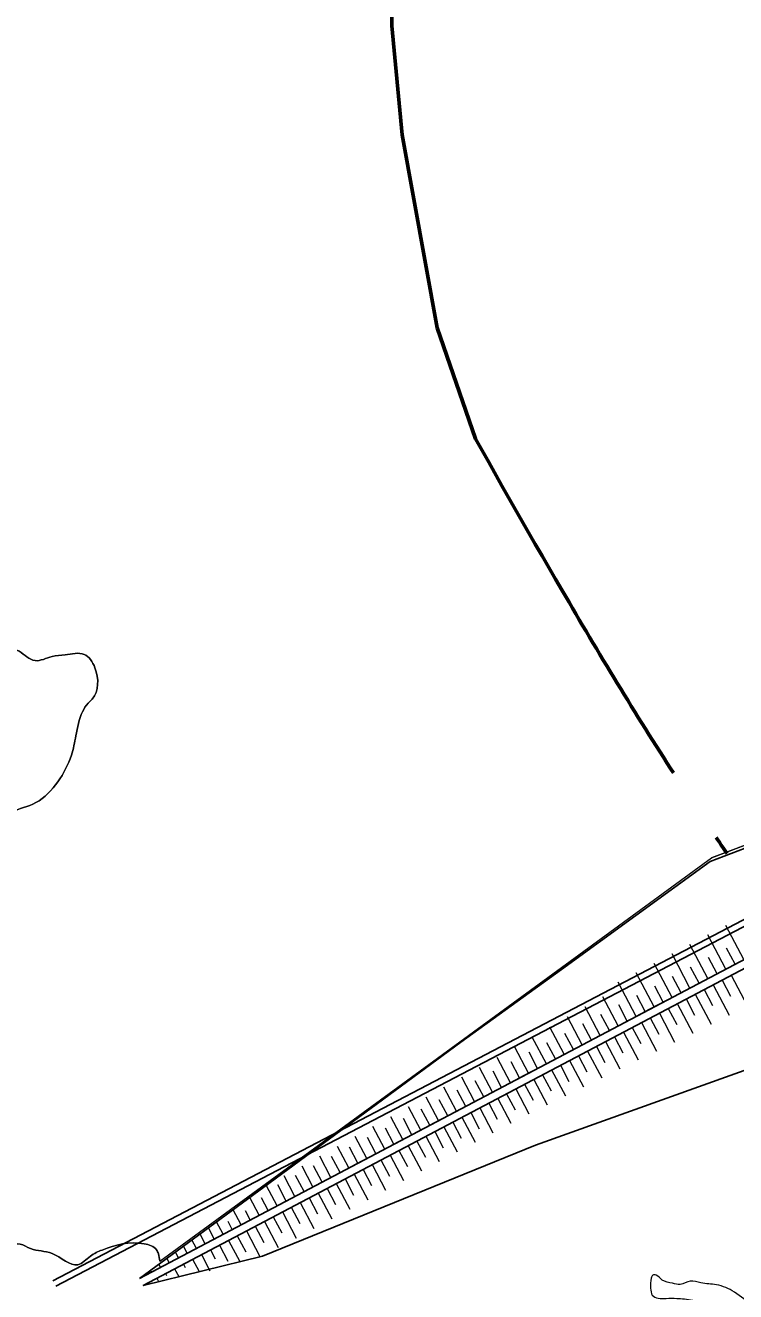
# Model space of a CAD drawing. Extents: x -1643653 to 4543381, y 1624270 to 13878484.
# Drawn here: x 573531 to 575726, y 8987135 to 8991048 of the extents above; entities that cross this region are included whole.
import ezdxf

# ---------------------------------------------------------------- set-up
doc = ezdxf.new("R2010")
doc.units = 0
doc.header["$LTSCALE"] = 200
doc.linetypes.add('LONG_DASH_SHORT_DASH', pattern=[9.9, 6, -1.2, 1.5, -1.2])
for name, color, linetype, lineweight in [('25', 7, 'Continuous', 13), ('60', 7, 'Continuous', 13), ('63', 7, 'Continuous', 13), ('7', 7, 'LONG_DASH_SHORT_DASH', 60)]:
    doc.layers.add(name, color=color, linetype=linetype, lineweight=lineweight)

msp = doc.modelspace()

# ---------------------------------------------------------------- linework, layer by layer
at = {"layer": '25', "lineweight": 25}
for p, q in [((577877.7, 8989395.6), (573616.6, 8987168.4)), ((573625.3, 8987151.7), (577886.4, 8989378.8))]:
    msp.add_line(p, q, dxfattribs=at)
at = {"layer": '25'}
msp.add_line((578012.7, 8989366.8), (575651.3, 8988475.2), dxfattribs=at)
msp.add_lwpolyline([(573946.4, 8987228.8), (575651.3, 8988475.2), (578012.7, 8989366.8), (578009.5, 8989418.3)], dxfattribs=at)
at = {"layer": '25', "lineweight": 25}
for points in [[(578012.9, 8989352.9), (577187, 8989042.7), (576324, 8988712.7), (575950.1, 8988578.7), (575647.5, 8988463.9), (575187.8, 8988130.1), (574877.2, 8987905.3), (574268.6, 8987457.2), (573884, 8987175.6)], [(573895.3, 8987154), (574263.9, 8987244.7), (575107.4, 8987587), (575919.3, 8987877.8), (576674.3, 8988291.2), (577269.1, 8988857.9), (578024.2, 8989331.3)]]:
    msp.add_lwpolyline(points, dxfattribs=at)
at = {"layer": '25'}
for points in [[(573946.4, 8987228.8), (573942.2, 8987251.7), (573936.8, 8987263.8), (573898.8, 8987282.6), (573768.4, 8987263.3), (573732.2, 8987244.3), (573693.6, 8987217.8), (573613.9, 8987252.8), (573547, 8987267.7), (573515.4, 8987281.4), (573456.3, 8987280), (573433.3, 8987308.8), (573396.6, 8987326.3), (573352.8, 8987317.4), (573295.3, 8987380.1), (573196.2, 8987457.7), (573136.6, 8987497.8), (573112, 8987549.3), (573058.6, 8987593.1), (573066, 8987695), (573128.2, 8987739.2), (573142.9, 8987771.9), (573142.1, 8987824.7), (573143.3, 8987828.5), (573127.6, 8987875), (573074.2, 8987920.1), (573005.3, 8987906), (572963.7, 8987908.4), (572949.8, 8987918.4), (572918.1, 8987935.9), (572845, 8987947), (572768.1, 8987966.9), (572676, 8987988), (572591.5, 8988009.2), (572499.7, 8988011.4), (572436.8, 8988013.7), (572394.6, 8988063.9), (572384.2, 8988087.7), (572423.8, 8988133.1), (572476.6, 8988138.3), (572468.4, 8988187.3), (572436.4, 8988230), (572432.1, 8988263.9), (572503.4, 8988290.5), (572590.6, 8988256.8), (572705.4, 8988228.2), (572769.5, 8988232.2), (572826.8, 8988271.4), (572840.8, 8988346.8), (572828.9, 8988392.1), (572838.4, 8988434.8), (572907.7, 8988423.7), (572962.9, 8988427.7), (572999.2, 8988440.3), (573054.4, 8988445.5), (573062, 8988445.6), (573097.2, 8988446.9), (573126.2, 8988438.2), (573178.1, 8988415.7), (573242.3, 8988407.1), (573299.2, 8988471.4), (573362.5, 8988535.7), (573437.2, 8988588.7), (573487.1, 8988616.6), (573563.4, 8988645.7), (573631.6, 8988710), (573673.3, 8988791.9), (573687.5, 8988852.3), (573707.9, 8988926.5), (573725.1, 8988953), (573737.5, 8988965.6), (573746.2, 8989062.4), (573713, 8989103.8), (573653.9, 8989102.3), (573613.8, 8989097.2), (573561.1, 8989084.5), (573511.7, 8989113.2), (573458.6, 8989135.7), (573420.6, 8989157), (573288.3, 8989273.5), (573248.8, 8989308.6), (573161.3, 8989363.7), (573065.3, 8989393.6), (572971.9, 8989424.7), (572928.9, 8989440.9), (572833.3, 8989444.4), (572790.3, 8989463.1), (572725.5, 8989513.2), (572673.4, 8989559.6), (572582.4, 8989592), (572497.9, 8989611.9)], [(572497.9, 8989611.9), (572582.4, 8989592), (572673.4, 8989559.6), (572725.5, 8989513.2), (572790.3, 8989463.1), (572833.3, 8989444.4), (572928.9, 8989440.9), (572971.9, 8989424.7), (573065.3, 8989393.6), (573161.3, 8989363.7), (573248.8, 8989308.6), (573288.3, 8989273.5), (573420.6, 8989157), (573458.6, 8989135.7), (573511.7, 8989113.2), (573561.1, 8989084.5), (573613.8, 8989097.2), (573653.9, 8989102.3), (573713, 8989103.8), (573746.2, 8989062.4), (573737.5, 8988965.6), (573725.1, 8988953), (573707.9, 8988926.5), (573687.5, 8988852.3), (573673.3, 8988791.9), (573631.6, 8988710), (573563.4, 8988645.7), (573487.1, 8988616.6), (573437.2, 8988588.7), (573362.5, 8988535.7), (573299.2, 8988471.4), (573242.3, 8988407.1), (573178.1, 8988415.7), (573126.2, 8988438.2), (573097.2, 8988446.9), (573062, 8988445.6), (573054.4, 8988445.5), (572999.2, 8988440.3), (572962.9, 8988427.7), (572907.7, 8988423.7), (572838.4, 8988434.8), (572828.9, 8988392.1), (572840.8, 8988346.8), (572826.8, 8988271.4), (572769.5, 8988232.2), (572705.4, 8988228.2), (572590.6, 8988256.8), (572503.4, 8988290.5), (572432.1, 8988263.9), (572436.4, 8988230), (572468.4, 8988187.3), (572476.6, 8988138.3), (572423.8, 8988133.1), (572384.2, 8988087.7), (572394.6, 8988063.9), (572436.8, 8988013.7), (572499.7, 8988011.4)], [(576089.5, 8987971), (576123.6, 8987955.5), (576150.2, 8987939.2), (576194.7, 8987907.9), (576233.9, 8987886.7), (576274.5, 8987864.2), (576315.1, 8987831.6), (576321.8, 8987800.2), (576348.2, 8987711), (576362.5, 8987679.6), (576376.7, 8987652), (576404.7, 8987624.4), (576424, 8987594.3), (576424.2, 8987580.5), (576412.2, 8987537.7), (576415, 8987513.8), (576429.2, 8987492.5), (576462.2, 8987468.7), (576506.6, 8987436.1), (576522.5, 8987379.6), (576528, 8987345.7), (576543.6, 8987304.2), (576569.5, 8987250.2), (576592.4, 8987227.7), (576608.2, 8987177.4), (576624.9, 8987154.9), (576626.5, 8987124.7), (576623.2, 8987094.5), (576600.8, 8987079.3), (576575.8, 8987069.2), (576566.1, 8987040.3), (576544, 8987000), (576507.3, 8987015), (576482.1, 8987024.9), (576434.2, 8987034.8), (576399.9, 8987054.9), (576383.5, 8987066.1), (576371.8, 8987092.5), (576366.4, 8987115.1), (576331.4, 8987103.7), (576292.8, 8987078.4), (576301.7, 8987065.9), (576390.6, 8986999.5), (576406.3, 8986955.6), (576407.2, 8986890.2), (576407.9, 8986842.4), (576416, 8986803.5), (576418.6, 8986790.9), (576419, 8986762), (576405.3, 8986751.9), (576355.1, 8986751.7), (576312.2, 8986764.2), (576244, 8986784.1), (576211, 8986807.9), (576158.8, 8986850.5), (576117.1, 8986873), (576057.7, 8986895.4), (576005.7, 8986929.2), (575959.9, 8986965.6), (575864.6, 8987042), (575779.7, 8987090.7), (575722.5, 8987133.3), (575666.9, 8987155.8), (575619, 8987161.9), (575586.3, 8987166.9), (575555, 8987156.7), (575531.1, 8987160.4), (575499.5, 8987170.4), (575480.4, 8987185.4), (575470.4, 8987185.4), (575465.5, 8987176.6), (575463.4, 8987145.1), (575468.7, 8987123.8), (575511.6, 8987113.8), (575544.3, 8987113.9), (575593.4, 8987107.8), (575637.6, 8987090.3), (575730.5, 8987012.7), (575749.5, 8987002.6), (575767.1, 8986996.4), (575793.6, 8986989), (575811.3, 8986982.7), (575863.2, 8986956.5), (575910.3, 8986915.1), (575923.2, 8986893.8)], [(573295.3, 8987380.1), (573352.8, 8987317.4), (573396.6, 8987326.3), (573433.3, 8987308.8), (573456.3, 8987280), (573515.4, 8987281.4), (573547, 8987267.7), (573613.9, 8987252.8), (573693.6, 8987217.8), (573732.2, 8987244.3), (573768.4, 8987263.3), (573898.8, 8987282.6), (573936.8, 8987263.8), (573942.2, 8987251.7), (573946.4, 8987228.8)]]:
    msp.add_spline(points, degree=3, dxfattribs=at)
at = {"layer": '60', "lineweight": 25}
msp.add_spline([(814781, 9009175.5), (814787.2, 9009173.4), (814796.9, 9009173.4), (814799.4, 9009172.4), (814805.1, 9009174.5), (814805.6, 9009176.5), (814811.7, 9009179.5), (814811.7, 9009179.5), (814801.5, 9009181), (814790.7, 9009181.5), (814784.1, 9009183.1), (814777.4, 9009185.1), (814778.4, 9009175.5)], degree=3, dxfattribs=at)
at = {"layer": '63', "lineweight": 25}
for p, q in [((578012.9, 8989352.9), (573884, 8987175.6)), ((573895.3, 8987154), (578024.2, 8989331.3))]:
    msp.add_line(p, q, dxfattribs=at)
at = {"layer": '63'}
for p, q in [((575751.7, 8988160.6), (575696.1, 8988265.9)), ((575640.7, 8988102), (575585.2, 8988207.4)), ((575696.2, 8988131.3), (575640.7, 8988236.7)), ((575585.2, 8988072.8), (575529.7, 8988178.2)), ((575668.9, 8988116.9), (575642.7, 8988166.7)), ((575724.4, 8988146.2), (575698.2, 8988195.9)), ((575529.8, 8988043.5), (575474.2, 8988148.9)), ((575613.4, 8988087.6), (575587.2, 8988137.4)), ((575737.9, 8988153.2), (575682.4, 8988124)), ((575418.8, 8987985), (575363.2, 8988090.4)), ((575474.3, 8988014.3), (575418.7, 8988119.6)), ((575557.9, 8988058.4), (575531.7, 8988108.2)), ((575626.9, 8988094.7), (575571.4, 8988065.5)), ((575615.5, 8988061.1), (575671, 8988090.4)), ((575682.4, 8988124), (575626.9, 8988094.7)), ((575671, 8988090.4), (575726.4, 8988119.6)), ((575684.4, 8988097.5), (575710.7, 8988047.7)), ((575712.6, 8988112.3), (575762.9, 8988016.9)), ((575447, 8987999.8), (575420.7, 8988049.6)), ((575502.5, 8988029.1), (575476.2, 8988078.9)), ((575571.4, 8988065.5), (575515.9, 8988036.2)), ((575560, 8988031.8), (575615.5, 8988061.1)), ((575601.6, 8988053.8), (575650.3, 8987961.5)), ((575628.9, 8988068.2), (575655.2, 8988018.4)), ((575657.1, 8988083.1), (575706.6, 8987989.2)), ((575307.8, 8987926.5), (575261.2, 8988014.8)), ((575363.3, 8987955.7), (575315.6, 8988046.1)), ((575391.5, 8987970.6), (575365.2, 8988020.4)), ((575515.9, 8988036.2), (575460.4, 8988007)), ((575504.5, 8988002.6), (575560, 8988031.8)), ((575518, 8988009.7), (575544.2, 8987959.9)), ((575546.1, 8988024.5), (575594, 8987933.7)), ((575573.4, 8988038.9), (575599.7, 8987989.2)), ((575252.3, 8987897.2), (575206.8, 8987983.5)), ((575336, 8987941.3), (575309.7, 8987991.1)), ((575404.9, 8987977.7), (575349.5, 8987948.4)), ((575393.5, 8987944.1), (575449, 8987973.3)), ((575460.4, 8988007), (575404.9, 8987977.7)), ((575449, 8987973.3), (575504.5, 8988002.6)), ((575462.5, 8987980.4), (575488.7, 8987930.6)), ((575490.6, 8987995.3), (575537.7, 8987906)), ((575196.8, 8987868), (575152.4, 8987952.2)), ((575225, 8987882.8), (575198.8, 8987932.6)), ((575280.5, 8987912.1), (575254.2, 8987961.8)), ((575349.5, 8987948.4), (575294, 8987919.2)), ((575338, 8987914.8), (575393.5, 8987944.1)), ((575379.7, 8987936.8), (575425.1, 8987850.5)), ((575407, 8987951.2), (575433.2, 8987901.4)), ((575435.2, 8987966), (575481.4, 8987878.2)), ((575141.3, 8987838.7), (575098, 8987920.9)), ((575169.5, 8987853.6), (575143.3, 8987903.3)), ((575238.5, 8987889.9), (575183, 8987860.7)), ((575294, 8987919.2), (575238.5, 8987889.9)), ((575282.5, 8987885.5), (575338, 8987914.8)), ((575296, 8987892.6), (575322.2, 8987842.9)), ((575324.2, 8987907.5), (575368.8, 8987822.8)), ((575351.5, 8987921.9), (575377.7, 8987872.1)), ((575030.4, 8987780.2), (574989.2, 8987858.3)), ((575085.9, 8987809.4), (575043.6, 8987889.6)), ((575114, 8987824.3), (575087.8, 8987874.1)), ((575183, 8987860.7), (575127.5, 8987831.4)), ((575171.6, 8987827), (575227.1, 8987856.3)), ((575227.1, 8987856.3), (575282.5, 8987885.5)), ((575240.5, 8987863.4), (575266.8, 8987813.6)), ((575268.7, 8987878.2), (575312.6, 8987795.1)), ((574974.9, 8987750.9), (574934.6, 8987827.4)), ((575003.1, 8987765.8), (574976.8, 8987815.6)), ((575058.6, 8987795), (575032.3, 8987844.8)), ((575127.5, 8987831.4), (575072, 8987802.1)), ((575116.1, 8987797.8), (575171.6, 8987827)), ((575157.7, 8987819.7), (575200, 8987739.6)), ((575185, 8987834.1), (575211.3, 8987784.3)), ((575213.2, 8987849), (575256.3, 8987767.3)), ((574919.4, 8987721.7), (574879.7, 8987796.9)), ((574947.6, 8987736.5), (574921.3, 8987786.3)), ((575016.5, 8987772.9), (574961, 8987743.6)), ((575072, 8987802.1), (575016.5, 8987772.9)), ((575060.6, 8987768.5), (575116.1, 8987797.8)), ((575074.1, 8987775.6), (575100.3, 8987725.8)), ((575102.2, 8987790.5), (575143.7, 8987711.9)), ((575129.5, 8987804.9), (575155.8, 8987755.1)), ((574808.4, 8987663.1), (574770, 8987735.9)), ((574863.9, 8987692.4), (574824.9, 8987766.4)), ((574892.1, 8987707.2), (574865.8, 8987757)), ((574961, 8987743.6), (574905.6, 8987714.3)), ((574949.6, 8987710), (575005.1, 8987739.2)), ((575005.1, 8987739.2), (575060.6, 8987768.5)), ((575018.6, 8987746.3), (575044.8, 8987696.6)), ((575046.7, 8987761.2), (575087.4, 8987684.1)), ((574752.9, 8987633.9), (574715.2, 8987705.4)), ((574781.1, 8987648.7), (574754.9, 8987698.5)), ((574836.6, 8987678), (574810.3, 8987727.8)), ((574905.5, 8987714.3), (574850.1, 8987685.1)), ((574894.1, 8987680.7), (574949.6, 8987710)), ((574935.8, 8987702.7), (574976.3, 8987625.8)), ((574963.1, 8987717.1), (574989.3, 8987667.3)), ((574991.2, 8987731.9), (575031.6, 8987655.4)), ((574697.5, 8987604.6), (574660.3, 8987675)), ((574725.6, 8987619.5), (574699.4, 8987669.2)), ((574794.6, 8987655.8), (574739.1, 8987626.6)), ((574850.1, 8987685.1), (574794.6, 8987655.8)), ((574838.6, 8987651.5), (574894.1, 8987680.7)), ((574852.1, 8987658.6), (574878.3, 8987608.8)), ((574880.3, 8987673.4), (574921, 8987596.2)), ((574907.6, 8987687.8), (574933.8, 8987638)), ((574642, 8987575.3), (574605.5, 8987644.5)), ((574670.1, 8987590.2), (574643.9, 8987640)), ((574739.1, 8987626.6), (574683.6, 8987597.3)), ((574727.7, 8987592.9), (574783.2, 8987622.2)), ((574783.2, 8987622.2), (574838.6, 8987651.5)), ((574796.6, 8987629.3), (574822.9, 8987579.5)), ((574824.8, 8987644.2), (574865.7, 8987566.6)), ((574531, 8987516.8), (574495.8, 8987583.5)), ((574559.2, 8987531.7), (574532.9, 8987581.5)), ((574586.5, 8987546.1), (574550.7, 8987614)), ((574614.6, 8987561), (574588.4, 8987610.7)), ((574683.6, 8987597.3), (574628.1, 8987568.1)), ((574672.2, 8987563.7), (574727.7, 8987592.9)), ((574713.8, 8987585.6), (574755, 8987507.5)), ((574741.1, 8987600), (574767.4, 8987550.3)), ((574769.3, 8987614.9), (574810.3, 8987537.1)), ((574475.5, 8987487.6), (574441, 8987553)), ((574503.7, 8987502.4), (574477.4, 8987552.2)), ((574572.6, 8987538.8), (574517.1, 8987509.5)), ((574628.1, 8987568.1), (574572.6, 8987538.8)), ((574616.7, 8987534.4), (574672.2, 8987563.7)), ((574630.2, 8987541.5), (574656.4, 8987491.7)), ((574658.3, 8987556.4), (574699.7, 8987477.8)), ((574685.6, 8987570.8), (574711.9, 8987521)), ((574420, 8987458.3), (574386.2, 8987522.5)), ((574448.2, 8987473.2), (574421.9, 8987523)), ((574517.1, 8987509.5), (574461.7, 8987480.3)), ((574505.7, 8987475.9), (574561.2, 8987505.2)), ((574561.2, 8987505.2), (574616.7, 8987534.4)), ((574574.7, 8987512.2), (574600.9, 8987462.5)), ((574602.8, 8987527.1), (574644.4, 8987448.3)), ((574309, 8987399.8), (574276.5, 8987461.5)), ((574337.2, 8987414.7), (574311, 8987464.4)), ((574364.5, 8987429.1), (574331.3, 8987492)), ((574392.7, 8987443.9), (574366.4, 8987493.7)), ((574461.6, 8987480.3), (574406.2, 8987451)), ((574450.2, 8987446.6), (574505.7, 8987475.9)), ((574491.9, 8987468.6), (574533.8, 8987389.1)), ((574519.2, 8987483), (574545.4, 8987433.2)), ((574547.3, 8987497.8), (574589.1, 8987418.7)), ((574253.5, 8987370.5), (574224.8, 8987425.1)), ((574281.7, 8987385.4), (574261, 8987424.7)), ((574350.7, 8987421.8), (574295.2, 8987392.5)), ((574406.2, 8987451), (574350.7, 8987421.8)), ((574394.7, 8987417.4), (574450.2, 8987446.6)), ((574408.2, 8987424.5), (574434.5, 8987374.7)), ((574436.4, 8987439.3), (574478.5, 8987359.5)), ((574463.7, 8987453.7), (574489.9, 8987404)), ((574198.1, 8987341.3), (574173.6, 8987387.6)), ((574226.2, 8987356.1), (574211.5, 8987384.1)), ((574295.2, 8987392.5), (574239.7, 8987363.2)), ((574283.8, 8987358.9), (574339.2, 8987388.1)), ((574339.2, 8987388.1), (574394.7, 8987417.4)), ((574352.7, 8987395.2), (574379, 8987345.4)), ((574380.9, 8987410.1), (574423.2, 8987329.9)), ((574142.6, 8987312), (574122.4, 8987350.2)), ((574170.7, 8987326.9), (574157.9, 8987351.2)), ((574239.7, 8987363.2), (574184.2, 8987334)), ((574228.3, 8987329.6), (574283.8, 8987358.8)), ((574269.9, 8987351.6), (574312.6, 8987270.7)), ((574297.2, 8987366), (574323.5, 8987316.2)), ((574325.4, 8987380.8), (574367.9, 8987300.3)), ((574087.1, 8987282.8), (574071.3, 8987312.7)), ((574128.7, 8987304.7), (574073.2, 8987275.5)), ((574115.2, 8987297.6), (574097.2, 8987331.8)), ((574184.2, 8987334), (574128.7, 8987304.7)), ((574172.8, 8987300.3), (574228.3, 8987329.6)), ((574186.2, 8987307.4), (574212.5, 8987257.7)), ((574214.4, 8987322.3), (574256.3, 8987242.8)), ((574241.7, 8987336.7), (574268, 8987286.9)), ((574073.2, 8987275.5), (574017.8, 8987246.2)), ((574031.6, 8987253.5), (574020.1, 8987275.3)), ((574059.8, 8987268.3), (574046.1, 8987294.3)), ((574061.8, 8987241.8), (574117.3, 8987271.1)), ((574103.5, 8987263.8), (574118.2, 8987235.8)), ((574117.3, 8987271.1), (574172.8, 8987300.3)), ((574130.8, 8987278.2), (574157, 8987228.4)), ((574158.9, 8987293), (574193.6, 8987227.4)), ((574017.7, 8987246.2), (573962.3, 8987216.9)), ((573976.1, 8987224.2), (573968.9, 8987237.8)), ((574004.3, 8987239.1), (573994.9, 8987256.8)), ((574006.3, 8987212.6), (574061.8, 8987241.8)), ((574048, 8987234.5), (574068, 8987196.5)), ((574075.3, 8987248.9), (574101.5, 8987199.1)), ((573962.2, 8987216.9), (573906.8, 8987187.7)), ((573920.6, 8987195), (573917.8, 8987200.4)), ((573948.8, 8987209.8), (573943.7, 8987219.4)), ((573950.8, 8987183.3), (574006.3, 8987212.6)), ((573964.3, 8987190.4), (573967.6, 8987184.1)), ((573992.5, 8987205.2), (574005.2, 8987181.1)), ((574019.8, 8987219.7), (574025.1, 8987209.6)), ((573893.3, 8987180.6), (573892.6, 8987182)), ((573895.3, 8987154), (573950.8, 8987183.3)), ((573908.8, 8987161.1), (573910.6, 8987157.8)), ((573937, 8987176), (573942.5, 8987165.6))]:
    msp.add_line(p, q, dxfattribs=at)
at = {"layer": '7'}
msp.add_lwpolyline([(575001.4, 8994887.2), (575394, 8994749.3), (575618.8, 8994712.5), (575955.7, 8994764.3), (576124.6, 8994693), (576292.4, 8994562), (576364.1, 8994468.9), (576412.1, 8994327.7), (576440.1, 8994102.6), (576392.7, 8993990.5), (576122.7, 8993744.2), (575943, 8993623), (575458.6, 8993363.4), (575221, 8993160.3), (575052.4, 8992918.2), (574695.8, 8992339.1), (574641.7, 8992170), (574667.6, 8991383.4), (574663.3, 8991045.9), (574695.7, 8990709.2), (574803.7, 8990112.5), (574922.1, 8989769.7)], dxfattribs=at)
msp.add_spline([(574922.1, 8989769.7), (575604.9, 8988629.2), (575699.9, 8988488.2)], degree=3, dxfattribs=at)

doc.saveas('drawing.dxf')
